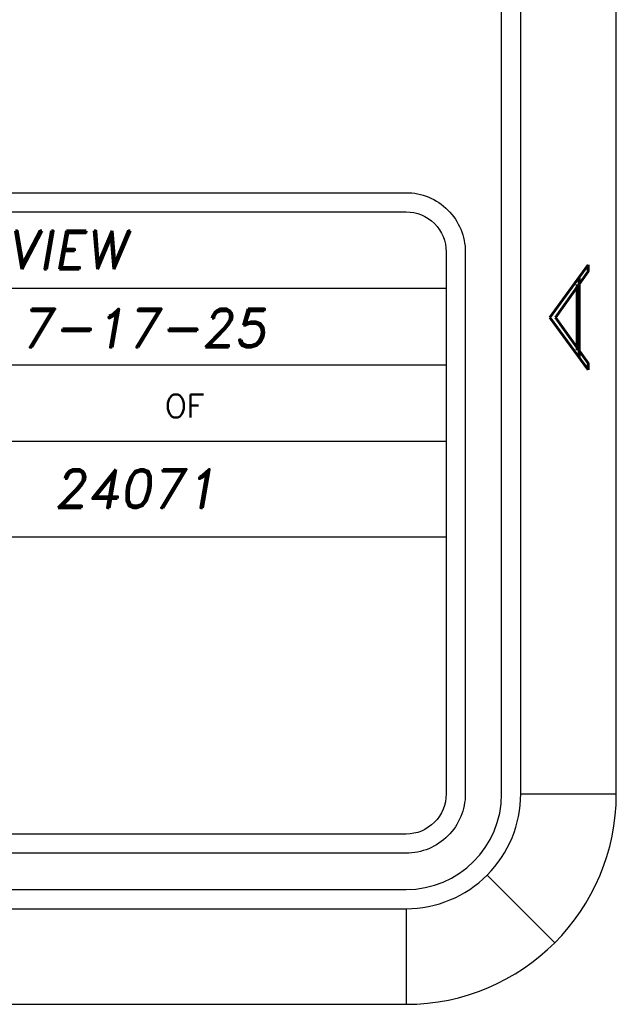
# Model space of a CAD drawing. Header units: inches. Extents: x 1880 to 2363, y -453 to -54.
# Tile 806 of 1056: x 2089.94 to 2091.5, y -131 to -128.43. Entities that reach past the tile are written whole.
import ezdxf
from ezdxf.enums import TextEntityAlignment as Align

# ---------------------------------------------------------------- set-up
doc = ezdxf.new("R2010")
doc.units = ezdxf.units.IN
doc.header["$LTSCALE"] = 0.5
doc.header["$MEASUREMENT"] = 0
doc.layers.add('SID-M-D', color=42, linetype='Continuous')
doc.layers.add('SID-M-S', color=105, linetype='Continuous')
doc.styles.add('PTI', font='romand.shx', dxfattribs={"oblique": 10})
doc.styles.add('R', font='ROMAND.SHX')
doc.styles.add('ROMANS', font='ROMANS.shx', dxfattribs={"height": 0.125})

# ---------------------------------------------------------------- blocks, each defined once
blk = doc.blocks.new('*U9')
at = {"layer": 'SID-M-S'}
for p, q in [((0.2499999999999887, 6.661338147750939e-16), (0.2499999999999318, 21.99999999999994)), ((0.3, 6.661338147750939e-16), (0.299999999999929, 21.99999999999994)), ((0.55, 6.661338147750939e-16), (0.549999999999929, 21.99999999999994)), ((0.3, 6.661338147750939e-16), (0.55, 6.661338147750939e-16)), ((0.2121320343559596, -0.2121320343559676), (0.3889087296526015, -0.3889087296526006)), ((-34.00000000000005, -0.2500000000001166), (-1.13242748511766e-14, -0.2499999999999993)), ((-34.00000000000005, -0.3000000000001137), (-1.13242748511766e-14, -0.3)), ((-1.13242748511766e-14, -0.3), (2.886579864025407e-15, -0.55)), ((-34.00000000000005, -0.550000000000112), (2.886579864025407e-15, -0.55))]:
    blk.add_line(p, q, dxfattribs=at)
for centre, radius, start, end in [((0, 0), 0.3, 269.9999999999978, 1.272221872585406e-13), ((-1.143529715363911e-14, 6.661338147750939e-16), 0.25, 270, 0), ((1.110223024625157e-15, -1.110223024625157e-15), 0.5499999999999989, 270.0000000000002, 1.850504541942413e-13)]:
    blk.add_arc(centre, radius, start, end, dxfattribs=at)
at = {"layer": 'SID-M-D', "style": 'R', "width": 4}
blk.add_text('A', height=0.09999999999, rotation=90, dxfattribs=at).set_placement((0.4762159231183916, 1.074295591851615))
blk = doc.blocks.new('JM_TITTLE_BOX_SID')
at = {"layer": 'SID-M-S'}
for p, q in [((-6.604933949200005, 1.32165344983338), (0.1049989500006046, 1.32165344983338)), ((-6.604933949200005, 1.121655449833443), (0.1049989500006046, 1.121655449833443)), ((-6.604933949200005, 0.9216574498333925), (0.1049989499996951, 0.9216574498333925)), ((-4.43498749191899, 0.6716599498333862), (0.1049989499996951, 0.6716599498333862))]:
    blk.add_line(p, q, dxfattribs=at)
for points in [[(1.261213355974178e-13, -0.1549984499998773), (-6.499934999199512, -0.1549984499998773, -0.414213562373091), (-6.654933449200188, 1.163513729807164e-13), (-6.654933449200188, 1.416652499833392, -0.4142135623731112), (-6.499934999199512, 1.571650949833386), (1.261213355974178e-13, 1.571650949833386, -0.4142135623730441), (0.1549984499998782, 1.416652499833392), (0.1549984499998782, 1.163513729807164e-13, -0.4142135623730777)], [(1.261213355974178e-13, -0.1049989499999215), (-6.499934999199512, -0.1049989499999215, -0.4142135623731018), (-6.604933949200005, 1.163513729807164e-13), (-6.604933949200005, 1.416652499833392, -0.4142135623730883), (-6.499934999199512, 1.52165144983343), (1.261213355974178e-13, 1.52165144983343, -0.414213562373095), (0.1049989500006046, 1.416652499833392), (0.1049989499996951, 1.163513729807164e-13, -0.414213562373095)]]:
    blk.add_lwpolyline(points, format="xyb", close=True, dxfattribs=at)
at = {"layer": 'SID-M-D', "style": 'ROMANS'}
blk.add_text('OF', height=0.0599994, dxfattribs=at).set_placement((-0.6304765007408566, 0.9841196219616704))
at = {"layer": 'SID-M-D', "style": 'PTI', "oblique": 10}
for tag, p in [('CUSTOMER', (-5.990553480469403, 1.371591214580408)), ('DIEDATAINFO', (-2.18746001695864, 1.371591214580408)), ('PARTDESCRIPTION', (-5.966376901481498, 1.169693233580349)), ('00-00-00', (-1.009105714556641, 1.167793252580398)), ('PARTNUMBER', (-5.81595049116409, 0.9696952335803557)), ('REV', (-3.360356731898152, 0.9696952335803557)), ('SCALE', (-2.520436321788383, 0.9677952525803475)), ('SH', (-0.8571950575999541, 0.9677952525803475)), ('SHX', (-0.4057438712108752, 0.9677952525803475)), ('TOOL', (-2.472915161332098, 0.7480887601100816)), ('JOB', (-0.9225366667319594, 0.7480887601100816)), ('WTD', (-3.839149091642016, 0.7480887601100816))]:
    blk.add_attdef(tag, p, '', height=0.09999900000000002, dxfattribs=at)
blk.add_attdef('BUILT', text='', height=0.2499630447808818, dxfattribs=at).set_placement((-2.336101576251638, 0.2076912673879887), align=Align.CENTER)

msp = doc.modelspace()

# ---------------------------------------------------------------- block references
at = {"layer": 'SID-M-D'}
msp.add_blockref('*U9', (2090.947833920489, -130.452003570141), dxfattribs=at)
at = {"layer": 'SID-M-S'}
ref = msp.add_blockref('JM_TITTLE_BOX_SID', (2090.947833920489, -130.4520035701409), dxfattribs=at)
ref.add_attrib('00-00-00', '7-17-25', (2089.938728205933, -129.2842103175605), dxfattribs={"layer": 'SID-M-D', "height": 0.09999900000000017, "style": 'PTI', "oblique": 10})
ref.add_attrib('JOB', '24071', (2090.025297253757, -129.7039148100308), dxfattribs={"layer": 'SID-M-D', "height": 0.09999900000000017, "style": 'PTI', "oblique": 10})
ref.add_attrib('DIEDATAINFO', 'SIDE ELEVATION VIEW', (2088.760373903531, -129.0804123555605), dxfattribs={"layer": 'SID-M-D', "height": 0.09999900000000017, "style": 'PTI', "oblique": 10})

doc.saveas('drawing.dxf')
